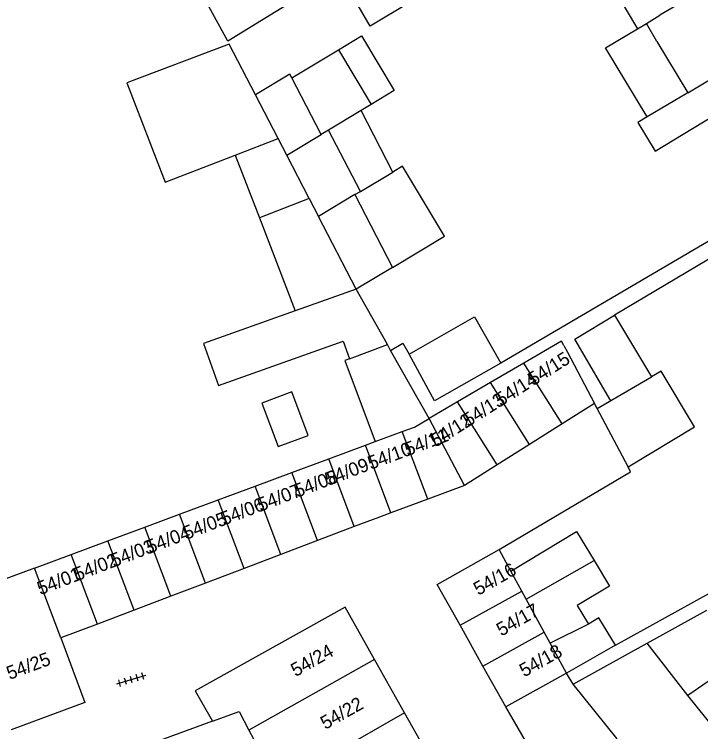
# Model space of a CAD drawing. Extents: x 132998 to 136004, y 396998 to 398512.
# Drawn here: x 134473 to 134523.8, y 397474.9 to 397528 of the extents above; entities that cross this region are included whole.
import ezdxf

# ---------------------------------------------------------------- set-up
doc = ezdxf.new("R2010")
doc.units = 0
for name, color, linetype in [('gg-afsc-erfafscheiding', 7, 'Continuous'), ('gg-anno-huisnummerreeks BGT', 7, 'Continuous'), ('gg-bbg-bijgebouw', 7, 'Continuous'), ('gg-bbg-gedigitaliseerde bebouwing', 7, 'Continuous'), ('gg-bbg-gedigitaliseerde bijgebouw', 7, 'Continuous'), ('gg-bbg-luifel en loopbrug', 7, 'Continuous'), ('gg-bbg-tussenscheiding', 7, 'Continuous'), ('gt-symb-tegel verharding', 7, 'Continuous')]:
    doc.layers.add(name, color=color, linetype=linetype)

# ---------------------------------------------------------------- blocks, each defined once
blk = doc.blocks.new('gt0-TEG1')
at = {"layer": 'gt-symb-tegel verharding'}
for p, q in [((-1.125, 0), (1.125, 0)), ((-0.9, -0.25), (-0.9, 0.25)), ((-0.45, -0.25), (-0.45, 0.25)), ((0, -0.25), (0, 0.25)), ((0.45, -0.25), (0.45, 0.25)), ((0.9, -0.25), (0.9, 0.25))]:
    blk.add_line(p, q, dxfattribs=at)

msp = doc.modelspace()

# ---------------------------------------------------------------- linework, layer by layer
at = {"layer": 'gg-afsc-erfafscheiding'}
for p, q in [((134529.586, 397512.98), (134517.473, 397505.755)), ((134527.202, 397512.86), (134509.041, 397502.209)), ((134516.184, 397498.828), (134515.98, 397499.211)), ((134514.394, 397478.407), (134513.911, 397479.222))]:
    msp.add_line(p, q, dxfattribs=at)
for points in [[(134500.869, 397503.141), (134501.772, 397503.687), (134502.233, 397502.876)], [(134508.922, 397488.392), (134518.641, 397494.154), (134518.475, 397494.518)], [(134517.542, 397481.291), (134534.952, 397490.924), (134536.323, 397488.649), (134536.561, 397488.328)], [(134514.623, 397468.948), (134511.779, 397472.632), (134509.414, 397476.728)]]:
    msp.add_lwpolyline(points, dxfattribs=at)
at = {"layer": 'gg-bbg-bijgebouw'}
for p, q in [((134515.98, 397499.211), (134513.571, 397497.694)), ((134518.475, 397494.518), (134516.184, 397498.828)), ((134513.571, 397497.694), (134511.163, 397496.177)), ((134511.163, 397496.177), (134508.754, 397494.66)), ((134508.754, 397494.66), (134506.345, 397493.143)), ((134506.345, 397493.143), (134503.62, 397492.127)), ((134503.62, 397492.127), (134500.895, 397491.111)), ((134498.174, 397490.084), (134495.455, 397489.053)), ((134495.455, 397489.053), (134492.736, 397488.021)), ((134492.736, 397488.021), (134490.017, 397486.99)), ((134490.017, 397486.99), (134487.159, 397485.906)), ((134487.159, 397485.906), (134484.578, 397484.927)), ((134484.578, 397484.927), (134481.859, 397483.895)), ((134481.859, 397483.895), (134479.14, 397482.864)), ((134479.14, 397482.864), (134476.421, 397481.832)), ((134507.713, 397479.752), (134506.013, 397482.775)), ((134501.907, 397476.285), (134499.681, 397480.246)), ((134509.414, 397476.728), (134507.713, 397479.752)), ((134504.034, 397472.501), (134501.907, 397476.285)), ((134487.667, 397475.657), (134481.832, 397473.535))]:
    msp.add_line(p, q, dxfattribs=at)
for points in [[(134500.895, 397491.111), (134500.045, 397490.794), (134498.174, 397490.084)], [(134506.013, 397482.775), (134504.312, 397485.799), (134508.922, 397488.392)], [(134499.681, 397480.246), (134497.504, 397484.118), (134486.395, 397477.925), (134487.667, 397475.657)], [(134476.421, 397481.832), (134478.214, 397477.059), (134472.755, 397475.033)]]:
    msp.add_lwpolyline(points, dxfattribs=at)
at = {"layer": 'gg-bbg-gedigitaliseerde bebouwing'}
for p, q in [((134519.174, 397526.986), (134519.831, 397527.382)), ((134520.61, 397526.025), (134519.831, 397527.382)), ((134520.61, 397526.025), (134521.314, 397524.857)), ((134521.314, 397524.857), (134522.893, 397522.237)), ((134522.893, 397522.237), (134519.881, 397520.453))]:
    msp.add_line(p, q, dxfattribs=at)
for points in [[(134508.403, 397532.602), (134499.355, 397527.178), (134497.045, 397531.156), (134488.799, 397526.052), (134486.675, 397529.975)], [(134518.163, 397530.221), (134517.477, 397529.809), (134519.174, 397526.986)], [(134519.881, 397520.453), (134519.192, 397520.045), (134520.473, 397517.919), (134526.137, 397521.331)]]:
    msp.add_lwpolyline(points, dxfattribs=at)
at = {"layer": 'gg-bbg-gedigitaliseerde bijgebouw'}
for p, q in [((134493.55, 397523.349), (134496.995, 397525.42)), ((134496.995, 397525.42), (134499.429, 397521.37)), ((134498.675, 397520.917), (134496.275, 397519.474)), ((134499.429, 397521.37), (134498.675, 397520.917)), ((134498.634, 397514.915), (134496.275, 397519.474)), ((134489.349, 397517.613), (134491.142, 397512.966)), ((134498.216, 397514.699), (134498.634, 397514.915)), ((134498.216, 397514.699), (134501.017, 397509.286)), ((134491.142, 397512.966), (134493.803, 397506.07)), ((134501.017, 397509.286), (134498.314, 397507.679)), ((134500.627, 397503.571), (134498.314, 397507.679)), ((134517.473, 397505.755), (134520.2, 397501.178)), ((134513.521, 397503.839), (134510.731, 397502.203)), ((134513.703, 397503.506), (134513.521, 397503.839)), ((134500.869, 397503.141), (134500.627, 397503.571)), ((134503.715, 397498.088), (134500.869, 397503.141)), ((134510.731, 397502.203), (134508.275, 397500.763)), ((134508.275, 397500.763), (134505.818, 397499.322)), ((134505.818, 397499.322), (134503.715, 397498.088)), ((134496.28, 397495.1), (134499.007, 397496.112)), ((134499.007, 397496.112), (134499.734, 397496.382)), ((134493.553, 397494.088), (134496.28, 397495.1)), ((134490.827, 397493.076), (134493.553, 397494.088)), ((134488.099, 397492.064), (134490.827, 397493.076)), ((134485.234, 397491), (134488.099, 397492.064)), ((134482.647, 397490.04), (134485.234, 397491)), ((134479.921, 397489.029), (134482.647, 397490.04)), ((134477.193, 397488.016), (134479.921, 397489.029)), ((134474.467, 397487.004), (134477.193, 397488.016)), ((134509.782, 397486.796), (134508.922, 397488.392)), ((134519.87, 397481.437), (134524.303, 397483.889)), ((134517.542, 397481.291), (134513.911, 397479.222)), ((134514.394, 397478.407), (134519.87, 397481.437)), ((134526.993, 397480.422), (134522.887, 397477.564)), ((134513.911, 397479.222), (134509.414, 397476.728)), ((134517.663, 397474.358), (134514.394, 397478.407))]:
    msp.add_line(p, q, dxfattribs=at)
for points in [[(134490.856, 397522.084), (134488.914, 397525.83), (134481.326, 397522.965), (134484.164, 397515.612), (134489.349, 397517.613)], [(134493.55, 397523.349), (134493.412, 397523.616), (134490.856, 397522.084)], [(134493.803, 397506.07), (134487.012, 397503.647), (134488.12, 397500.539), (134497.351, 397503.832), (134497.82, 397502.516)], [(134502.233, 397502.876), (134507.093, 397505.637), (134509.041, 397502.209)], [(134516.184, 397498.828), (134517.186, 397499.415), (134514.51, 397503.988), (134517.473, 397505.755)], [(134509.041, 397502.209), (134504.131, 397499.419), (134502.233, 397502.876)], [(134497.82, 397502.516), (134497.481, 397502.389), (134499.734, 397496.382)], [(134518.475, 397494.518), (134523.388, 397497.474), (134520.924, 397501.609), (134520.2, 397501.178)], [(134492.532, 397496.014), (134494.759, 397496.85), (134493.547, 397500.08), (134491.32, 397499.245), (134492.532, 397496.014)], [(134509.782, 397486.796), (134514.643, 397489.726), (134515.944, 397487.567)], [(134515.944, 397487.567), (134517.08, 397485.682), (134514.689, 397484.24), (134515.523, 397482.856)], [(134474.467, 397487.004), (134469.057, 397484.997), (134470.81, 397480.275)], [(134517.542, 397481.291), (134516.312, 397483.332), (134515.523, 397482.856)], [(134529.645, 397460.719), (134529.584, 397461.795), (134528.162, 397463.56), (134529.029, 397464.258), (134522.774, 397472.018), (134525.552, 397474.258), (134522.887, 397477.564)]]:
    msp.add_lwpolyline(points, dxfattribs=at)
at = {"layer": 'gg-bbg-luifel en loopbrug'}
for p, q in [((134501.032, 397516.36), (134498.675, 397520.917)), ((134498.634, 397514.915), (134501.032, 397516.36))]:
    msp.add_line(p, q, dxfattribs=at)
for points in [[(134519.881, 397520.453), (134516.806, 397525.56), (134519.174, 397526.986)], [(134496.995, 397525.42), (134498.709, 397526.45), (134501.143, 397522.401), (134499.429, 397521.37)], [(134501.017, 397509.286), (134504.872, 397511.608), (134501.749, 397516.792), (134501.032, 397516.36)]]:
    msp.add_lwpolyline(points, dxfattribs=at)
at = {"layer": 'gg-bbg-tussenscheiding'}
for p, q in [((134535.345, 397536.642), (134520.831, 397527.979)), ((134519.831, 397527.382), (134520.831, 397527.979)), ((134522.893, 397522.237), (134531.571, 397527.455)), ((134495.726, 397519.144), (134493.55, 397523.349)), ((134492.534, 397518.842), (134490.856, 397522.084)), ((134496.275, 397519.474), (134495.726, 397519.144)), ((134489.349, 397517.613), (134492.534, 397518.842)), ((134493.172, 397517.609), (134492.534, 397518.842)), ((134493.172, 397517.609), (134495.726, 397519.144)), ((134494.837, 397514.392), (134493.172, 397517.609)), ((134498.216, 397514.699), (134495.517, 397513.079)), ((134494.837, 397514.392), (134491.142, 397512.966)), ((134494.837, 397514.392), (134495.517, 397513.079)), ((134498.314, 397507.679), (134495.517, 397513.079)), ((134498.314, 397507.679), (134493.803, 397506.07)), ((134497.82, 397502.516), (134500.627, 397503.571)), ((134513.571, 397497.694), (134510.731, 397502.203)), ((134516.184, 397498.828), (134520.2, 397501.178)), ((134511.163, 397496.177), (134508.275, 397500.763)), ((134508.754, 397494.66), (134505.818, 397499.322)), ((134506.345, 397493.143), (134503.715, 397498.088)), ((134499.734, 397496.382), (134501.733, 397497.124)), ((134503.62, 397492.127), (134501.733, 397497.124)), ((134500.895, 397491.111), (134499.007, 397496.112)), ((134498.174, 397490.084), (134496.28, 397495.1)), ((134495.455, 397489.053), (134493.553, 397494.088)), ((134492.736, 397488.021), (134490.827, 397493.076)), ((134490.017, 397486.99), (134488.099, 397492.064)), ((134487.159, 397485.906), (134485.234, 397491)), ((134484.578, 397484.927), (134482.647, 397490.04)), ((134481.859, 397483.895), (134479.921, 397489.029)), ((134479.14, 397482.864), (134477.193, 397488.016)), ((134510.915, 397484.717), (134515.944, 397487.567)), ((134476.421, 397481.832), (134474.467, 397487.004)), ((134510.593, 397485.309), (134509.782, 397486.796)), ((134506.013, 397482.775), (134510.593, 397485.309)), ((134510.915, 397484.717), (134510.593, 397485.309)), ((134512.253, 397482.263), (134510.915, 397484.717)), ((134515.523, 397482.856), (134512.693, 397481.455)), ((134507.713, 397479.752), (134512.253, 397482.263)), ((134512.693, 397481.455), (134512.253, 397482.263)), ((134513.911, 397479.222), (134512.693, 397481.455)), ((134522.887, 397477.564), (134519.87, 397481.437)), ((134499.681, 397480.246), (134490.365, 397475.009)), ((134501.907, 397476.285), (134492.523, 397470.922)), ((134490.365, 397475.009), (134492.008, 397471.898))]:
    msp.add_line(p, q, dxfattribs=at)
for points in [[(134513.703, 397503.506), (134513.978, 397503.002), (134515.98, 397499.211)], [(134501.733, 397497.124), (134502.651, 397497.464), (134503.715, 397498.088)], [(134487.667, 397475.657), (134489.643, 397476.376), (134490.365, 397475.009)]]:
    msp.add_lwpolyline(points, dxfattribs=at)

# ---------------------------------------------------------------- block references
at = {"layer": 'gt-symb-tegel verharding', "rotation": 16.732160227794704}
msp.add_blockref('gt0-TEG1', (134481.653, 397478.747), dxfattribs=at)

# ---------------------------------------------------------------- texts
at = {"layer": 'gg-anno-huisnummerreeks BGT'}
for s, rotation, p in [('54/15', 32.2, (134511.431, 397500.483)), ('54/14', 32.2, (134509.022, 397498.966)), ('54/13', 32.2, (134506.614, 397497.449)), ('54/12', 32.2, (134504.205, 397495.932)), ('54/11', 20.4, (134502.122, 397495.305)), ('54/10', 20.4, (134499.397, 397494.289)), ('54/09', 20.8, (134496.233, 397493.091)), ('54/08', 20.8, (134493.939, 397492.22)), ('54/07', 20.8, (134491.219, 397491.189)), ('54/06', 20.8, (134488.501, 397490.157)), ('54/05', 20.8, (134485.712, 397489.099)), ('54/04', 20.8, (134482.993, 397488.068)), ('54/03', 20.8, (134480.342, 397487.063)), ('54/02', 20.8, (134477.624, 397486.031)), ('54/16', 29.4, (134507.371, 397484.954)), ('54/01', 20.8, (134474.904, 397485)), ('54/17', 29.4, (134509.072, 397481.93)), ('54/24', 29.3, (134493.827, 397478.931)), ('54/18', 29.4, (134510.772, 397478.907)), ('54/25', 20.4, (134472.629, 397478.718)), ('54/22', 29.3, (134496.028, 397475.015))]:
    msp.add_text(s, height=1, rotation=rotation, dxfattribs=at).set_placement(p)

doc.saveas('drawing.dxf')
